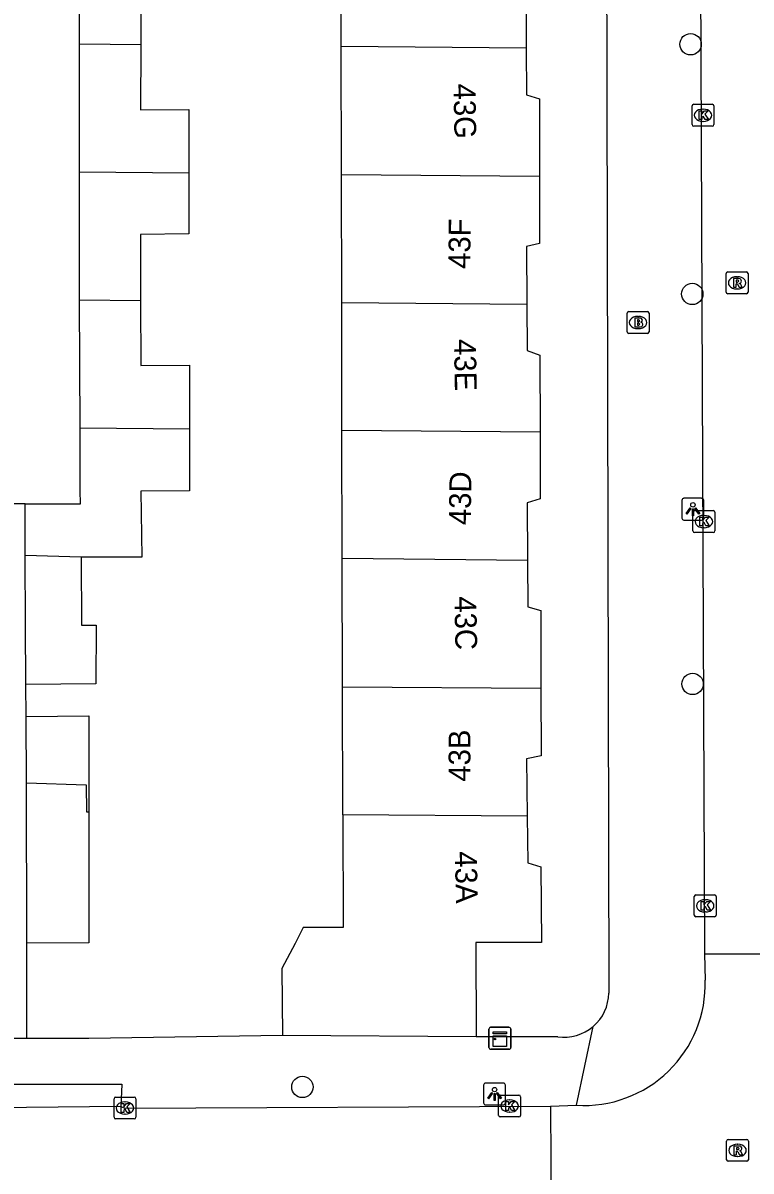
# Model space of a CAD drawing. Extents: x 160732 to 162105, y 387428 to 388479.
# Drawn here: x 161125.2 to 161158.5, y 388054.8 to 388107.3 of the extents above; entities that cross this region are included whole.
import ezdxf

# ---------------------------------------------------------------- set-up
doc = ezdxf.new("R2010")
doc.units = 0
for name, color, linetype in [('IMGEO_Boom', 7, 'Continuous'), ('IMGEO_Brandkraan', 7, 'Continuous'), ('IMGEO_Kast', 7, 'Continuous'), ('IMGEO_Kolk', 7, 'Continuous'), ('IMGEO_Lichtpunt', 7, 'Continuous'), ('IMGEO_Muur', 7, 'Continuous'), ('IMGEO_Pand', 7, 'Continuous'), ('IMGEO_Pand_nummerreeks', 7, 'Continuous'), ('IMGEO_Rijbaan_lokaal_open', 7, 'Continuous'), ('IMGEO_Rioolput', 7, 'Continuous'), ('IMGEO_Voetpad_open', 7, 'Continuous')]:
    doc.layers.add(name, color=color, linetype=linetype)

msp = doc.modelspace()

# ---------------------------------------------------------------- linework, layer by layer
at = {"layer": 'IMGEO_Boom'}
for centre in [(161155.718, 388106.293), (161155.796, 388094.883), (161155.809, 388077.063), (161137.976, 388058.651)]:
    msp.add_circle(centre, 0.489, dxfattribs=at)
at = {"layer": 'IMGEO_Brandkraan'}
for p, q in [((161152.819, 388093.15), (161152.819, 388094.002)), ((161152.894, 388094.076), (161153.746, 388094.076)), ((161153.307, 388093.856), (161153.332, 388093.856)), ((161153.82, 388094.002), (161153.82, 388093.15)), ((161153.33, 388093.296), (161153.305, 388093.296)), ((161153.746, 388093.076), (161152.894, 388093.076))]:
    msp.add_line(p, q, dxfattribs=at)
for points in [[(161152.819, 388093.15), (161152.819, 388094.002)], [(161152.894, 388094.076), (161153.746, 388094.076)], [(161153.167, 388093.776), (161153.167, 388093.376), (161153.38, 388093.376)], [(161153.398, 388093.776), (161153.167, 388093.776)], [(161153.82, 388094.002), (161153.82, 388093.15)], [(161153.346, 388093.695), (161153.292, 388093.695), (161153.292, 388093.619)], [(161153.292, 388093.619), (161153.345, 388093.619)], [(161153.354, 388093.543), (161153.292, 388093.543), (161153.292, 388093.462)], [(161153.292, 388093.462), (161153.354, 388093.462)], [(161153.746, 388093.076), (161152.894, 388093.076)]]:
    msp.add_lwpolyline(points, dxfattribs=at)
for centre, radius, start, end in [((161152.896, 388094), 0.0765, 91.552, 178.448), ((161152.896, 388094), 0.0765, 91.552, 178.448), ((161153.402, 388093.631), 0.145, 59.4692, 91.5367), ((161153.744, 388094), 0.0765, 1.552, 88.448), ((161153.744, 388094), 0.0765, 1.552, 88.448), ((161153.347, 388093.657), 0.0379, 267.8285, 90.9355), ((161153.355, 388093.502), 0.0404, 269.8759, 90.5077), ((161153.386, 388093.627), 0.251, 268.6676, 293.5347), ((161153.427, 388093.678), 0.0922, 285.5137, 58.1501), ((161153.432, 388093.486), 0.105, 301.3115, 78.989), ((161152.896, 388093.152), 0.0765, 181.552, 268.448), ((161152.896, 388093.152), 0.0765, 181.552, 268.448), ((161153.744, 388093.152), 0.0765, 271.552, 358.448), ((161153.744, 388093.152), 0.0765, 271.552, 358.448)]:
    msp.add_arc(centre, radius, start, end, dxfattribs=at)
for centre, major_axis, ratio, start_param, end_param in [((161153.306, 388093.576), (-0.387, 0.002), 0.722429, 4.712389, 7.853982), ((161153.331, 388093.576), (-0.39, 0.002), 0.717154, 1.570796, 4.712389)]:
    msp.add_ellipse(centre, major_axis=major_axis, ratio=ratio, start_param=start_param, end_param=end_param, dxfattribs=at)
at = {"layer": 'IMGEO_Kast'}
for p, q in [((161146.503, 388060.449), (161146.503, 388061.29)), ((161146.503, 388061.29), (161146.503, 388060.449)), ((161146.578, 388061.374), (161147.419, 388061.374)), ((161147.419, 388061.374), (161146.578, 388061.374)), ((161147.503, 388061.299), (161147.503, 388060.458)), ((161147.503, 388060.458), (161147.503, 388061.299)), ((161147.428, 388060.374), (161146.587, 388060.374)), ((161146.587, 388060.374), (161147.428, 388060.374))]:
    msp.add_line(p, q, dxfattribs=at)
for points in [[(161146.698, 388061.164), (161147.298, 388061.164), (161147.298, 388061.079), (161146.698, 388061.079), (161146.698, 388061.164)], [(161146.698, 388060.989), (161147.298, 388060.989), (161147.298, 388060.5), (161146.698, 388060.5), (161146.698, 388060.989)]]:
    msp.add_lwpolyline(points, dxfattribs=at)
msp.add_circle((161146.782, 388060.838), 0.0377, dxfattribs=at)
for centre, start, end in [((161146.581, 388061.296), 92.4484, 184.2845), ((161146.581, 388061.296), 92.4484, 184.2845), ((161147.425, 388061.296), 2.4484, 94.2845), ((161147.425, 388061.296), 2.4484, 94.2845), ((161146.581, 388060.452), 182.4484, 274.2845), ((161146.581, 388060.452), 182.4484, 274.2845), ((161147.425, 388060.452), 272.4484, 4.2845), ((161147.425, 388060.452), 272.4484, 4.2845)]:
    msp.add_arc(centre, 0.0779, start, end, dxfattribs=at)
at = {"layer": 'IMGEO_Kolk'}
for p, q in [((161155.786, 388102.621), (161155.786, 388103.473)), ((161155.861, 388103.547), (161156.713, 388103.547)), ((161156.274, 388103.327), (161156.299, 388103.327)), ((161156.787, 388103.473), (161156.787, 388102.621)), ((161156.297, 388102.767), (161156.272, 388102.767)), ((161156.713, 388102.547), (161155.861, 388102.547)), ((161155.827, 388084.056), (161155.827, 388084.908)), ((161155.902, 388084.982), (161156.754, 388084.982)), ((161156.828, 388084.908), (161156.828, 388084.056)), ((161156.315, 388084.762), (161156.34, 388084.762)), ((161156.754, 388083.982), (161155.902, 388083.982)), ((161156.338, 388084.202), (161156.313, 388084.202)), ((161155.887, 388066.498), (161155.887, 388067.35)), ((161155.962, 388067.424), (161156.814, 388067.424)), ((161156.375, 388067.204), (161156.4, 388067.204)), ((161156.888, 388067.35), (161156.888, 388066.498)), ((161156.398, 388066.644), (161156.373, 388066.644)), ((161156.814, 388066.424), (161155.962, 388066.424)), ((161129.365, 388057.261), (161129.365, 388058.113)), ((161129.44, 388058.187), (161130.292, 388058.187)), ((161130.366, 388058.113), (161130.366, 388057.261)), ((161146.947, 388057.352), (161146.947, 388058.204)), ((161147.022, 388058.278), (161147.874, 388058.278)), ((161147.948, 388058.204), (161147.948, 388057.352)), ((161129.853, 388057.967), (161129.878, 388057.967)), ((161147.435, 388058.058), (161147.46, 388058.058)), ((161130.292, 388057.187), (161129.44, 388057.187)), ((161129.876, 388057.407), (161129.851, 388057.407)), ((161147.874, 388057.278), (161147.022, 388057.278)), ((161147.458, 388057.498), (161147.433, 388057.498))]:
    msp.add_line(p, q, dxfattribs=at)
for points in [[(161155.786, 388102.621), (161155.786, 388103.473)], [(161155.861, 388103.547), (161156.713, 388103.547)], [(161156.107, 388103.247), (161156.23, 388103.247), (161156.23, 388103.096), (161156.36, 388103.247), (161156.524, 388103.247), (161156.378, 388103.096), (161156.531, 388102.847), (161156.379, 388102.847), (161156.294, 388103.011), (161156.23, 388102.944), (161156.23, 388102.847), (161156.107, 388102.847), (161156.107, 388103.247)], [(161156.787, 388103.473), (161156.787, 388102.621)], [(161156.713, 388102.547), (161155.861, 388102.547)], [(161155.827, 388084.056), (161155.827, 388084.908)], [(161155.902, 388084.982), (161156.754, 388084.982)], [(161156.828, 388084.908), (161156.828, 388084.056)], [(161156.148, 388084.682), (161156.271, 388084.682), (161156.271, 388084.531), (161156.401, 388084.682), (161156.565, 388084.682), (161156.419, 388084.531), (161156.572, 388084.282), (161156.42, 388084.282), (161156.335, 388084.446), (161156.271, 388084.379), (161156.271, 388084.282), (161156.148, 388084.282), (161156.148, 388084.682)], [(161156.754, 388083.982), (161155.902, 388083.982)], [(161155.887, 388066.498), (161155.887, 388067.35)], [(161155.962, 388067.424), (161156.814, 388067.424)], [(161156.208, 388067.124), (161156.331, 388067.124), (161156.331, 388066.973), (161156.461, 388067.124), (161156.625, 388067.124), (161156.479, 388066.973), (161156.632, 388066.724), (161156.48, 388066.724), (161156.395, 388066.888), (161156.331, 388066.821), (161156.331, 388066.724), (161156.208, 388066.724), (161156.208, 388067.124)], [(161156.888, 388067.35), (161156.888, 388066.498)], [(161156.814, 388066.424), (161155.962, 388066.424)], [(161129.365, 388057.261), (161129.365, 388058.113)], [(161129.44, 388058.187), (161130.292, 388058.187)], [(161130.366, 388058.113), (161130.366, 388057.261)], [(161146.947, 388057.352), (161146.947, 388058.204)], [(161147.022, 388058.278), (161147.874, 388058.278)], [(161147.948, 388058.204), (161147.948, 388057.352)], [(161129.686, 388057.887), (161129.809, 388057.887), (161129.809, 388057.736), (161129.939, 388057.887), (161130.103, 388057.887), (161129.957, 388057.736), (161130.11, 388057.487), (161129.958, 388057.487), (161129.873, 388057.651), (161129.809, 388057.584), (161129.809, 388057.487), (161129.686, 388057.487), (161129.686, 388057.887)], [(161147.268, 388057.978), (161147.391, 388057.978), (161147.391, 388057.827), (161147.521, 388057.978), (161147.685, 388057.978), (161147.539, 388057.827), (161147.692, 388057.578), (161147.54, 388057.578), (161147.455, 388057.742), (161147.391, 388057.675), (161147.391, 388057.578), (161147.268, 388057.578), (161147.268, 388057.978)], [(161130.292, 388057.187), (161129.44, 388057.187)], [(161147.874, 388057.278), (161147.022, 388057.278)]]:
    msp.add_lwpolyline(points, dxfattribs=at)
for centre, start, end in [((161155.863, 388103.471), 91.552, 178.448), ((161155.863, 388103.471), 91.552, 178.448), ((161156.711, 388103.471), 1.552, 88.448), ((161156.711, 388103.471), 1.552, 88.448), ((161155.863, 388102.623), 181.552, 268.448), ((161155.863, 388102.623), 181.552, 268.448), ((161156.711, 388102.623), 271.552, 358.448), ((161156.711, 388102.623), 271.552, 358.448), ((161155.904, 388084.906), 91.552, 178.448), ((161155.904, 388084.906), 91.552, 178.448), ((161156.752, 388084.906), 1.552, 88.448), ((161156.752, 388084.906), 1.552, 88.448), ((161155.904, 388084.058), 181.552, 268.448), ((161155.904, 388084.058), 181.552, 268.448), ((161156.752, 388084.058), 271.552, 358.448), ((161156.752, 388084.058), 271.552, 358.448), ((161155.964, 388067.348), 91.552, 178.448), ((161155.964, 388067.348), 91.552, 178.448), ((161156.812, 388067.348), 1.552, 88.448), ((161156.812, 388067.348), 1.552, 88.448), ((161155.964, 388066.5), 181.552, 268.448), ((161155.964, 388066.5), 181.552, 268.448), ((161156.812, 388066.5), 271.552, 358.448), ((161156.812, 388066.5), 271.552, 358.448), ((161129.442, 388058.111), 91.552, 178.448), ((161129.442, 388058.111), 91.552, 178.448), ((161130.29, 388058.111), 1.552, 88.448), ((161130.29, 388058.111), 1.552, 88.448), ((161147.024, 388058.202), 91.552, 178.448), ((161147.024, 388058.202), 91.552, 178.448), ((161147.872, 388058.202), 1.552, 88.448), ((161147.872, 388058.202), 1.552, 88.448), ((161129.442, 388057.263), 181.552, 268.448), ((161129.442, 388057.263), 181.552, 268.448), ((161130.29, 388057.263), 271.552, 358.448), ((161130.29, 388057.263), 271.552, 358.448), ((161147.024, 388057.354), 181.552, 268.448), ((161147.024, 388057.354), 181.552, 268.448), ((161147.872, 388057.354), 271.552, 358.448), ((161147.872, 388057.354), 271.552, 358.448)]:
    msp.add_arc(centre, 0.0765, start, end, dxfattribs=at)
for centre, major_axis, ratio, start_param, end_param in [((161156.273, 388103.047), (-0.387, 0.002), 0.722429, 4.712389, 7.853982), ((161156.298, 388103.047), (-0.39, 0.002), 0.717154, 1.570796, 4.712389), ((161156.314, 388084.482), (-0.387, 0.002), 0.722429, 4.712389, 7.853982), ((161156.339, 388084.482), (-0.39, 0.002), 0.717154, 1.570796, 4.712389), ((161156.374, 388066.924), (-0.387, 0.002), 0.722429, 4.712389, 7.853982), ((161156.399, 388066.924), (-0.39, 0.002), 0.717154, 1.570796, 4.712389), ((161129.852, 388057.687), (-0.387, 0.002), 0.722429, 4.712389, 7.853982), ((161129.877, 388057.687), (-0.39, 0.002), 0.717154, 1.570796, 4.712389), ((161147.434, 388057.778), (-0.387, 0.002), 0.722429, 4.712389, 7.853982), ((161147.459, 388057.778), (-0.39, 0.002), 0.717154, 1.570796, 4.712389)]:
    msp.add_ellipse(centre, major_axis=major_axis, ratio=ratio, start_param=start_param, end_param=end_param, dxfattribs=at)
at = {"layer": 'IMGEO_Lichtpunt'}
for p, q in [((161155.324, 388085.449), (161155.324, 388084.642)), ((161155.324, 388085.449), (161155.324, 388084.642)), ((161156.226, 388085.544), (161155.418, 388085.544)), ((161156.226, 388085.544), (161155.418, 388085.544)), ((161156.32, 388084.642), (161156.32, 388085.449)), ((161156.32, 388084.642), (161156.32, 388085.449)), ((161155.418, 388084.548), (161156.226, 388084.548)), ((161155.418, 388084.548), (161156.226, 388084.548)), ((161146.259, 388058.73), (161146.259, 388057.923)), ((161146.259, 388058.73), (161146.259, 388057.923)), ((161147.161, 388058.825), (161146.353, 388058.825)), ((161147.161, 388058.825), (161146.353, 388058.825)), ((161147.255, 388057.923), (161147.255, 388058.73)), ((161147.255, 388057.923), (161147.255, 388058.73)), ((161146.353, 388057.829), (161147.161, 388057.829)), ((161146.353, 388057.829), (161147.161, 388057.829))]:
    msp.add_line(p, q, dxfattribs=at)
for points in [[(161155.698, 388085.113), (161155.737, 388085.085), (161155.549, 388084.823), (161155.511, 388084.85), (161155.698, 388085.113)], [(161155.8, 388085.065), (161155.847, 388085.065), (161155.847, 388084.743), (161155.8, 388084.743), (161155.8, 388085.065)], [(161155.91, 388085.085), (161155.948, 388085.112), (161156.135, 388084.85), (161156.096, 388084.822), (161155.91, 388085.085)], [(161146.633, 388058.394), (161146.672, 388058.366), (161146.484, 388058.104), (161146.446, 388058.131), (161146.633, 388058.394)], [(161146.735, 388058.346), (161146.782, 388058.346), (161146.782, 388058.024), (161146.735, 388058.024), (161146.735, 388058.346)], [(161146.845, 388058.366), (161146.883, 388058.393), (161147.07, 388058.131), (161147.031, 388058.103), (161146.845, 388058.366)]]:
    msp.add_lwpolyline(points, dxfattribs=at)
for centre in [(161155.823, 388085.247), (161146.758, 388058.528)]:
    msp.add_circle(centre, 0.0994, dxfattribs=at)
for centre, start, end in [((161155.418, 388085.449), 90, 180), ((161155.418, 388085.449), 90, 180), ((161156.226, 388085.449), 0, 90), ((161156.226, 388085.449), 0, 90), ((161155.418, 388084.642), 180, 270), ((161155.418, 388084.642), 180, 270), ((161156.226, 388084.642), 270, 0), ((161156.226, 388084.642), 270, 360), ((161146.353, 388058.73), 90, 180), ((161146.353, 388058.73), 90, 180), ((161147.161, 388058.73), 0, 90), ((161147.161, 388058.73), 0, 90), ((161146.353, 388057.923), 180, 270), ((161146.353, 388057.923), 180, 270), ((161147.161, 388057.923), 270, 0), ((161147.161, 388057.923), 270, 360)]:
    msp.add_arc(centre, 0.0946, start, end, dxfattribs=at)
at = {"layer": 'IMGEO_Muur'}
msp.add_lwpolyline([(161137.067, 388061.001), (161128.218, 388060.868)], dxfattribs=at)
at = {"layer": 'IMGEO_Pand'}
for points in [[(161139.747, 388106.189), (161139.734, 388112.069)], [(161148.771, 388111.97), (161148.776, 388108.871), (161148.198, 388108.755), (161148.211, 388106.117)], [(161127.783, 388106.291), (161127.782, 388109.279), (161130.604, 388109.29), (161130.586, 388106.267)], [(161130.586, 388106.267), (161127.783, 388106.291)], [(161127.784, 388100.442), (161127.783, 388106.291)], [(161130.586, 388106.267), (161130.569, 388103.292), (161132.778, 388103.308), (161132.779, 388100.399)], [(161148.211, 388106.117), (161139.747, 388106.189)], [(161139.76, 388100.339), (161139.747, 388106.189)], [(161148.211, 388106.117), (161148.221, 388103.976), (161148.814, 388103.798), (161148.816, 388100.261)], [(161132.779, 388100.399), (161127.784, 388100.442)], [(161127.794, 388094.601), (161127.784, 388097.563), (161127.784, 388100.442)], [(161132.779, 388100.399), (161132.779, 388097.63), (161130.569, 388097.598), (161130.581, 388094.575)], [(161139.76, 388100.339), (161148.816, 388100.261)], [(161139.773, 388094.489), (161139.76, 388100.339)], [(161148.816, 388100.261), (161148.817, 388097.187), (161148.219, 388097.053), (161148.232, 388094.41)], [(161130.581, 388094.575), (161127.794, 388094.601)], [(161127.813, 388088.759), (161127.794, 388094.601)], [(161130.581, 388094.575), (161130.592, 388091.613), (161132.816, 388091.625), (161132.82, 388088.713)], [(161139.773, 388094.489), (161148.232, 388094.41)], [(161139.786, 388088.649), (161139.773, 388094.489)], [(161148.232, 388094.41), (161148.243, 388092.292), (161148.836, 388092.084), (161148.84, 388088.566)], [(161125.306, 388085.299), (161127.829, 388085.285), (161127.822, 388085.908), (161127.813, 388088.759)], [(161127.813, 388088.759), (161132.82, 388088.713)], [(161132.82, 388088.713), (161132.823, 388085.879), (161130.593, 388085.871), (161130.635, 388082.853), (161127.857, 388082.853)], [(161148.84, 388088.566), (161139.786, 388088.649)], [(161139.799, 388082.789), (161139.786, 388088.649)], [(161148.84, 388088.566), (161148.843, 388085.518), (161148.256, 388085.337), (161148.265, 388082.703)], [(161125.311, 388082.936), (161125.306, 388085.299)], [(161127.857, 388082.853), (161125.311, 388082.936)], [(161125.342, 388077.034), (161125.317, 388079.762), (161125.311, 388082.936)], [(161127.857, 388082.853), (161127.873, 388079.753), (161128.547, 388079.751), (161128.538, 388077.063), (161125.342, 388077.034)], [(161148.265, 388082.703), (161139.799, 388082.789)], [(161139.812, 388076.929), (161139.799, 388082.789)], [(161148.265, 388082.703), (161148.273, 388080.581), (161148.871, 388080.419), (161148.882, 388076.873)], [(161139.812, 388076.929), (161148.882, 388076.873)], [(161139.825, 388071.079), (161139.812, 388076.929)], [(161148.882, 388076.873), (161148.892, 388073.777), (161148.222, 388073.637), (161148.257, 388071.026)], [(161125.352, 388075.58), (161128.208, 388075.612), (161128.211, 388071.223)], [(161125.358, 388072.545), (161125.352, 388075.58)], [(161125.358, 388072.545), (161128.098, 388072.454), (161128.109, 388071.224), (161128.211, 388071.223)], [(161125.373, 388065.219), (161125.358, 388072.545)], [(161128.211, 388071.223), (161128.215, 388065.241), (161125.373, 388065.219)], [(161139.825, 388071.079), (161139.836, 388065.942), (161138.017, 388065.935), (161137.64, 388065.209), (161137.041, 388064.056), (161137.067, 388061.001)], [(161148.257, 388071.026), (161139.825, 388071.079)], [(161148.257, 388071.026), (161148.286, 388068.888), (161148.879, 388068.706), (161148.899, 388065.254), (161145.9, 388065.243), (161145.918, 388060.94)], [(161145.918, 388060.94), (161137.067, 388061.001)]]:
    msp.add_lwpolyline(points, dxfattribs=at)
at = {"layer": 'IMGEO_Rijbaan_lokaal_open'}
for points in [[(161156.115, 388124.167), (161156.36, 388064.733)], [(161156.36, 388064.733), (161156.389, 388063.526)], [(161156.36, 388064.733), (161161.375, 388064.725)], [(161129.683, 388057.754), (161122.48, 388057.685)], [(161129.683, 388057.754), (161129.866, 388057.687), (161149.314, 388057.765)], [(161149.314, 388057.765), (161150.499, 388057.811)], [(161149.314, 388057.765), (161149.354, 388052.775)]]:
    msp.add_lwpolyline(points, dxfattribs=at)
msp.add_arc((161150.838, 388063.354), 5.553, 266.4979, 1.7742, dxfattribs=at)
at = {"layer": 'IMGEO_Rioolput'}
for p, q in [((161157.42, 388095.889), (161158.272, 388095.889)), ((161157.345, 388094.963), (161157.345, 388095.815)), ((161157.833, 388095.669), (161157.858, 388095.669)), ((161158.346, 388095.815), (161158.346, 388094.963)), ((161158.272, 388094.889), (161157.42, 388094.889)), ((161157.856, 388095.109), (161157.831, 388095.109)), ((161157.364, 388055.325), (161157.364, 388056.177)), ((161157.439, 388056.251), (161158.291, 388056.251)), ((161157.852, 388056.031), (161157.877, 388056.031)), ((161158.365, 388056.177), (161158.365, 388055.325)), ((161158.291, 388055.251), (161157.439, 388055.251)), ((161157.875, 388055.471), (161157.85, 388055.471))]:
    msp.add_line(p, q, dxfattribs=at)
for points in [[(161157.42, 388095.889), (161158.272, 388095.889)], [(161157.345, 388094.963), (161157.345, 388095.815)], [(161157.934, 388095.587), (161157.682, 388095.589), (161157.682, 388095.189)], [(161157.682, 388095.189), (161157.806, 388095.189), (161157.806, 388095.351), (161157.817, 388095.351)], [(161157.86, 388095.508), (161157.806, 388095.508), (161157.806, 388095.427)], [(161157.806, 388095.427), (161157.858, 388095.427)], [(161158.346, 388095.815), (161158.346, 388094.963)], [(161158.272, 388094.889), (161157.42, 388094.889)], [(161157.864, 388095.322), (161157.935, 388095.189), (161158.075, 388095.189), (161158.01, 388095.315)], [(161157.364, 388055.325), (161157.364, 388056.177)], [(161157.439, 388056.251), (161158.291, 388056.251)], [(161158.365, 388056.177), (161158.365, 388055.325)], [(161157.953, 388055.949), (161157.701, 388055.951), (161157.701, 388055.551)], [(161157.701, 388055.551), (161157.825, 388055.551), (161157.825, 388055.713), (161157.836, 388055.713)], [(161157.879, 388055.87), (161157.825, 388055.87), (161157.825, 388055.789)], [(161157.825, 388055.789), (161157.877, 388055.789)], [(161157.883, 388055.684), (161157.954, 388055.551), (161158.094, 388055.551), (161158.029, 388055.677)], [(161158.291, 388055.251), (161157.439, 388055.251)]]:
    msp.add_lwpolyline(points, dxfattribs=at)
for centre, radius, start, end in [((161157.422, 388095.813), 0.0765, 91.552, 178.448), ((161157.422, 388095.813), 0.0765, 91.552, 178.448), ((161158.27, 388095.813), 0.0765, 1.552, 88.448), ((161158.27, 388095.813), 0.0765, 1.552, 88.448), ((161157.816, 388095.298), 0.0533, 26.0293, 88.6989), ((161157.842, 388095.616), 0.19, 274.7715, 282.9687), ((161157.866, 388095.412), 0.0964, 77.0061, 93.1865), ((161157.88, 388095.469), 0.0378, 276.6634, 79.6772), ((161157.933, 388095.477), 0.109, 350.3612, 89.416), ((161157.931, 388095.477), 0.112, 277.5842, 350.9817), ((161157.915, 388095.262), 0.108, 29.5134, 73.7905), ((161157.422, 388094.965), 0.0765, 181.552, 268.448), ((161157.422, 388094.965), 0.0765, 181.552, 268.448), ((161158.27, 388094.965), 0.0765, 271.552, 358.448), ((161158.27, 388094.965), 0.0765, 271.552, 358.448), ((161157.441, 388056.175), 0.0765, 91.552, 178.448), ((161157.441, 388056.175), 0.0765, 91.552, 178.448), ((161158.289, 388056.175), 0.0765, 1.552, 88.448), ((161158.289, 388056.175), 0.0765, 1.552, 88.448), ((161157.835, 388055.66), 0.0533, 26.0293, 88.6989), ((161157.861, 388055.978), 0.19, 274.7715, 282.9687), ((161157.885, 388055.774), 0.0964, 77.0061, 93.1865), ((161157.899, 388055.831), 0.0378, 276.6634, 79.6772), ((161157.952, 388055.839), 0.109, 350.3612, 89.416), ((161157.95, 388055.839), 0.112, 277.5842, 350.9817), ((161157.934, 388055.624), 0.108, 29.5134, 73.7905), ((161157.441, 388055.327), 0.0765, 181.552, 268.448), ((161157.441, 388055.327), 0.0765, 181.552, 268.448), ((161158.289, 388055.327), 0.0765, 271.552, 358.448), ((161158.289, 388055.327), 0.0765, 271.552, 358.448)]:
    msp.add_arc(centre, radius, start, end, dxfattribs=at)
for centre, major_axis, ratio, start_param, end_param in [((161157.832, 388095.389), (-0.387, 0.002), 0.722429, 4.712389, 7.853982), ((161157.857, 388095.389), (-0.39, 0.002), 0.717154, 1.570796, 4.712389), ((161157.851, 388055.751), (-0.387, 0.002), 0.722429, 4.712389, 7.853982), ((161157.876, 388055.751), (-0.39, 0.002), 0.717154, 1.570796, 4.712389)]:
    msp.add_ellipse(centre, major_axis=major_axis, ratio=ratio, start_param=start_param, end_param=end_param, dxfattribs=at)
at = {"layer": 'IMGEO_Voetpad_open'}
for points in [[(161151.839, 388124.823), (161151.979, 388062.934)], [(161125.306, 388085.299), (161123.807, 388085.295)], [(161125.352, 388075.58), (161125.342, 388077.034)], [(161125.382, 388060.862), (161125.373, 388065.219)], [(161150.499, 388057.811), (161151.265, 388061.408)], [(161125.382, 388060.862), (161123.863, 388060.859)], [(161137.067, 388061.001), (161128.218, 388060.868), (161125.382, 388060.862)], [(161149.645, 388060.946), (161145.918, 388060.94)], [(161122.48, 388057.685), (161122.499, 388058.77), (161129.729, 388058.779), (161129.683, 388057.754)]]:
    msp.add_lwpolyline(points, dxfattribs=at)
for centre, radius, start, end in [((161149.953, 388062.952), 2.026, 310.3591, 359.492), ((161149.948, 388062.953), 2.03, 261.4064, 310.4283)]:
    msp.add_arc(centre, radius, start, end, dxfattribs=at)

# ---------------------------------------------------------------- texts
at = {"layer": 'IMGEO_Pand_nummerreeks'}
for s, rotation, p in [('43G', 271.0461, (161144.881, 388104.486)), ('43F', 89.5617, (161145.65, 388096.025)), ('43E', 271.0179, (161144.905, 388092.812)), ('43D', 89.2634, (161145.67, 388084.314)), ('43C', 271.1526, (161144.921, 388081.056)), ('43B', 89.9674, (161145.657, 388072.598)), ('43A', 271.5869, (161144.938, 388069.405))]:
    msp.add_text(s, height=1, rotation=rotation, dxfattribs=at).set_placement(p)

doc.saveas('drawing.dxf')
